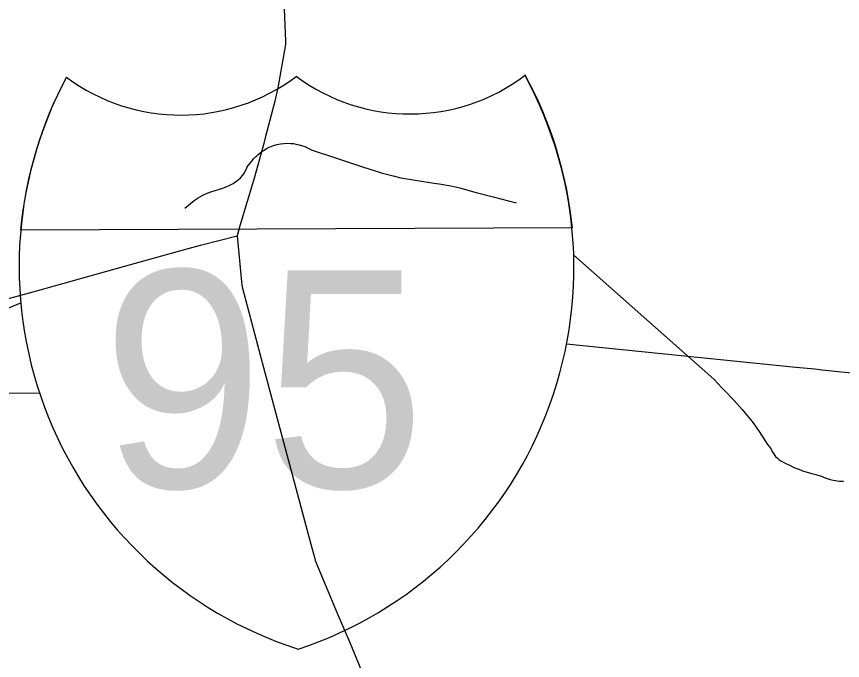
# Model space of a CAD drawing. Extents: x 0 to 2603, y -226 to 830.
# Drawn here: x 188.86 to 202.98, y 525.34 to 536.34 of the extents above; entities that cross this region are included whole.
import ezdxf

# ---------------------------------------------------------------- set-up
doc = ezdxf.new("R2010")
doc.units = 0
for name, color, linetype in [('CT_TSH_Map_Interstate_Roads', 7, 'Continuous'), ('CT_TSH_Map_Town_Limits', 7, 'Continuous'), ('CT_TSH_Map_US_and_State_Routes', 7, 'Continuous')]:
    doc.layers.add(name, color=color, linetype=linetype)

msp = doc.modelspace()

# ---------------------------------------------------------------- linework, layer by layer
at = {"layer": 'CT_TSH_Map_Interstate_Roads'}
msp.add_line((198.362, 532.732), (188.93, 532.693), dxfattribs=at)
for points in [[(198.262, 530.749), (202.182, 530.355), (202.506, 530.322)], [(202.506, 530.322), (202.625, 530.309)], [(202.625, 530.309), (203.249, 530.246)], [(187.111, 529.889), (189.25, 529.915)]]:
    msp.add_lwpolyline(points, dxfattribs=at)
for centre, radius, start, end in [((195.767, 532.073), 6.864, 151.8748, 252.2637), ((195.775, 532.068), 6.874, 151.8748, 174.7861), ((191.668, 537.924), 3.265, 233.2263, 307.1377), ((195.585, 537.943), 3.264, 233.3979, 307.1378), ((191.524, 532.053), 6.864, 288.272, 28.6609), ((191.532, 532.048), 6.864, 5.7168, 28.6609)]:
    msp.add_arc(centre, radius, start, end, dxfattribs=at)
at = {"layer": 'CT_TSH_Map_Town_Limits'}
for points in [[(193.434, 536.477), (193.456, 535.921), (193.456, 535.863), (193.325, 535.128), (193.275, 534.896), (193.185, 534.55), (193.111, 534.27), (193.09, 534.175), (192.926, 533.596), (192.677, 532.77), (192.634, 532.598)], [(178.85, 534.429), (179.115, 534.528), (179.734, 534.723), (180.515, 534.975), (181.302, 535.228), (182.105, 535.49), (183.129, 535.818), (184.513, 534.768), (185.204, 534.24), (186.513, 533.249), (187.012, 532.685), (187.596, 531.998), (188.147, 531.37), (189.079, 531.624), (190.687, 532.071), (191.755, 532.367), (192.004, 532.439), (192.634, 532.598)], [(192.629, 532.594), (192.707, 531.812), (192.711, 531.752), (192.724, 531.702), (193.082, 530.349), (193.89, 527.328), (193.939, 527.164), (193.951, 527.105), (193.967, 527.049), (194.342, 526.15), (194.556, 525.648), (194.839, 524.97), (195.103, 524.346), (195.172, 524.187), (195.205, 524.097), (195.483, 523.474), (195.777, 522.873), (195.889, 522.629), (195.984, 522.44), (195.916, 522.407), (195.25, 522.126), (195.256, 521.962), (195.277, 521.686), (195.28, 521.672)]]:
    msp.add_lwpolyline(points, dxfattribs=at)
at = {"layer": 'CT_TSH_Map_US_and_State_Routes'}
for points in [[(192.984, 533.983), (193.028, 534.018), (193.079, 534.056), (193.142, 534.092), (193.179, 534.11), (193.212, 534.123), (193.255, 534.14), (193.315, 534.157), (193.372, 534.168), (193.429, 534.175), (193.49, 534.178), (193.547, 534.176), (193.595, 534.172), (193.636, 534.165), (193.694, 534.151), (193.746, 534.135), (193.788, 534.12), (193.833, 534.099), (193.89, 534.069), (193.895, 534.067), (194.329, 533.923)], [(192.852, 533.836), (192.886, 533.876), (192.913, 533.91)], [(192.913, 533.91), (192.945, 533.945), (192.959, 533.959), (192.984, 533.983)], [(194.329, 533.923), (194.57, 533.844)], [(192.428, 533.427), (192.486, 533.453), (192.527, 533.471), (192.561, 533.488), (192.605, 533.517), (192.65, 533.552), (192.688, 533.587), (192.726, 533.634), (192.75, 533.667), (192.784, 533.73), (192.801, 533.771), (192.804, 533.775), (192.852, 533.836)], [(194.57, 533.844), (194.774, 533.777)], [(194.774, 533.777), (195.115, 533.667), (195.298, 533.621), (195.431, 533.588), (195.994, 533.498)], [(191.966, 533.246), (192.044, 533.29), (192.117, 533.323), (192.197, 533.353), (192.387, 533.409), (192.428, 533.427)], [(195.994, 533.498), (196.085, 533.483)], [(196.085, 533.483), (196.286, 533.448), (196.437, 533.414), (196.615, 533.368)], [(196.615, 533.368), (196.716, 533.339)], [(196.716, 533.339), (197.01, 533.262)], [(191.735, 533.072), (191.896, 533.201), (191.966, 533.246)], [(197.01, 533.262), (197.403, 533.158)], [(198.384, 532.266), (200.778, 530.146), (200.811, 530.114), (200.821, 530.103), (200.952, 529.963)], [(187.268, 530.76), (188.931, 531.45)], [(200.952, 529.963), (201.126, 529.781), (201.266, 529.63), (201.375, 529.499), (201.436, 529.422), (201.487, 529.352), (201.555, 529.256), (201.699, 529.03), (201.727, 528.996)], [(201.727, 528.996), (201.754, 528.963), (201.768, 528.935), (201.788, 528.893), (201.789, 528.892), (201.809, 528.859), (201.834, 528.829), (201.866, 528.797), (201.893, 528.776), (201.925, 528.755), (201.99, 528.718)], [(201.99, 528.718), (202.082, 528.671), (202.163, 528.634), (202.231, 528.607), (202.296, 528.583)], [(202.296, 528.583), (202.395, 528.552), (202.455, 528.535), (202.478, 528.529)], [(202.478, 528.529), (202.523, 528.519), (202.629, 528.482), (202.629, 528.482), (202.666, 528.47)], [(202.666, 528.47), (202.735, 528.446), (202.767, 528.435), (202.82, 528.421), (202.861, 528.414), (202.886, 528.41), (202.928, 528.406), (202.962, 528.403)], [(202.962, 528.403), (202.995, 528.402)]]:
    msp.add_lwpolyline(points, dxfattribs=at)

# ---------------------------------------------------------------- texts
at = {"layer": 'CT_TSH_Map_Interstate_Roads'}
msp.add_text('95', height=3.7137, dxfattribs=at).set_placement((190.321, 528.292))

doc.saveas('drawing.dxf')
